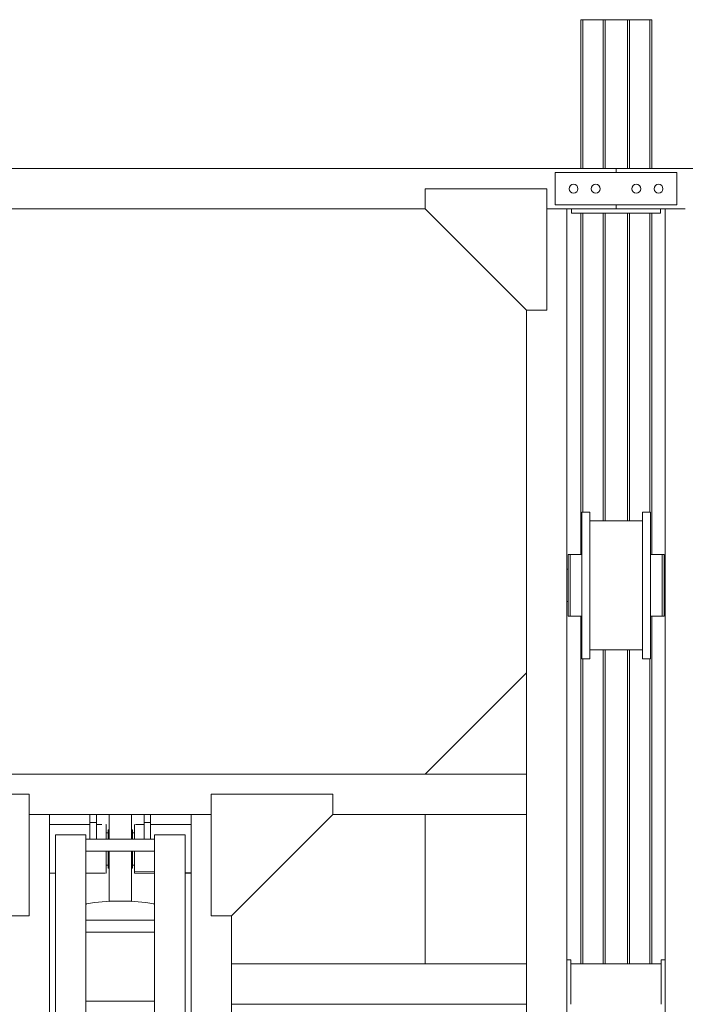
# Model space of a CAD drawing. Header units: millimetres. Extents: x 53746 to 116821, y -810352 to -765802.
# Tile 266 of 347: x 85015 to 86660, y -774552 to -772120. Entities that reach past the tile are written whole.
import ezdxf

# ---------------------------------------------------------------- set-up
doc = ezdxf.new("R2010")
doc.units = ezdxf.units.MM
doc.header["$MEASUREMENT"] = 0
for name, color, linetype, lineweight in [('Main Cradle Rails', 7, 'Continuous', 0), ('Side Cradle Hydraulic Arm Support', 7, 'Continuous', 0), ('Side Cradle Stbd', 7, 'Continuous', 0), ('Side Slip Rails', 7, 'Continuous', 0)]:
    doc.layers.add(name, color=color, linetype=linetype, lineweight=lineweight)

# ---------------------------------------------------------------- blocks, each defined once
blk = doc.blocks.new('*U83')
at = {"layer": 'Side Cradle Hydraulic Arm Support', "color": 7, "linetype": 'Continuous', "lineweight": 0}
for p, q in [((-175, -1059.4), (-175, 1359.5)), ((175, 1359.5), (175, -1059.4)), ((-160, 990.9), (-160, -1009.4)), ((-85, 990.9), (-85, -1009.4)), ((85, -968.7), (85, 990.9)), ((160, 990.9), (160, -1009.4)), ((-275, 216.7), (-275, -809.4)), ((-85, -598.7), (85, -598.7)), ((-275, -690.5), (-275, -690.5)), ((-85, -768.7), (85, -768.7)), ((85, -798.7), (-85, -798.7)), ((27.5, -845.4), (-27.5, -845.4)), ((83.1, -838.7), (85, -837.5)), ((-175, -914.4), (-160, -914.4)), ((-160, -915.8), (-175, -915.4)), ((-160, -919), (-160, -919)), ((85, -914.4), (37.5, -914.4)), ((175, -914.4), (160, -914.4)), ((160, -919), (160, -919)), ((-30, -934.4), (-35, -934.4)), ((-30, -934.5), (-35, -934.5)), ((-30, -934.5), (-35, -934.5)), ((-35, -934.5), (-30, -934.5)), ((-35, -934.5), (-30, -934.5)), ((-27.5, -927.1), (-30, -927.1)), ((30, -927.1), (27.5, -927.1)), ((35, -934.4), (30, -934.4)), ((35, -934.5), (30, -934.5)), ((30, -934.5), (35, -934.5)), ((30, -934.5), (35, -934.5)), ((85, -968.7), (-85, -968.7)), ((85, -968.7), (85, -998.7)), ((-160, -1009.4), (-85, -1009.4)), ((-85, -998.7), (85, -998.7)), ((-75, -998.7), (-75, -1039.4)), ((-59, -1039.4), (-59, -998.7)), ((-35, -1014.4), (-30, -1014.4)), ((-35, -1014.4), (-30, -1014.4)), ((-30, -1014.4), (-30, -1014.4)), ((-30, -1014.4), (-30, -1014.4)), ((30, -1014.4), (35, -1014.4)), ((35, -1014.4), (30, -1014.4)), ((30, -1014.4), (35, -1014.4)), ((59, -1039.4), (59, -998.7)), ((75, -998.7), (75, -1039.4)), ((85, -1009.4), (85, -998.7)), ((160, -1009.4), (85, -1009.4)), ((-175, -1034.4), (-75, -1034.4)), ((-75, -1039.4), (-75, -1059.4)), ((-75, -1039.4), (-59, -1039.4)), ((-59, -1034.4), (-37.8, -1034.4)), ((-59, -1034.4), (-59, -1034.4)), ((-59, -1059.4), (-59, -1039.4)), ((-35.5, -1034.4), (-35, -1034.4)), ((-35, -1034.4), (-35, -1029.9)), ((-27.5, -1021.8), (-30, -1021.8)), ((30, -1021.8), (27.5, -1021.8)), ((35, -1029.9), (35, -1034.4)), ((35.8, -1034.4), (35, -1034.4)), ((59, -1034.4), (45.8, -1034.4)), ((59, -1059.4), (59, -1039.4)), ((75, -1039.4), (59, -1039.4)), ((175, -1034.4), (75, -1034.4)), ((75, -1039.4), (75, -1059.4)), ((-525, -1059.4), (-1003.6, -1059.4)), ((225, -1059.4), (-225, -1059.4)), ((-175, -1059.4), (-175, -1059.4)), ((-59, -1059.4), (-75, -1059.4)), ((59, -1059.4), (75, -1059.4)), ((59, -1059.4), (59, -1059.4)), ((75, -1059.4), (75, -1059.4)), ((1003.7, -1159.4), (-1003.6, -1159.4))]:
    blk.add_line(p, q, dxfattribs=at)
at = {"layer": 'Side Cradle Hydraulic Arm Support', "color": 7, "linetype": 'Continuous', "lineweight": 0, "flags": 128}
for points in [[(-525, -1109.4), (-225, -1109.4), (-225, -809.4), (-275, -809.4), (-525, -1059.4), (-525, -1109.4)], [(525, -1109.4), (225, -1109.4), (225, -809.4), (275, -809.4), (525, -1059.4), (525, -1109.4)], [(-85, -837.5), (-83.1, -838.7), (-63.6, -842.2), (-34.4, -844.6), (0, -845.4), (34.4, -844.6), (63.6, -842.2), (83.1, -838.7)], [(-27.5, -844.8), (-27.5, -845.4), (-27.5, -968.7)], [(27.5, -844.8), (27.5, -844.8), (0, -845.4), (-27.5, -844.8), (-27.5, -844.8)], [(27.5, -844.8), (27.5, -845.4), (27.5, -968.7)], [(-175, -914.4), (-175, -914.4), (-175, -914.4)], [(-85, -914.4), (-35, -914.4), (-35, -919), (-85, -917.7)], [(-85, -917.7), (-35, -919), (-35, -932), (-35, -951.5), (-35, -968.7)], [(35.5, -914.4), (35, -914.4), (35, -919), (35, -932), (35, -951.5), (35, -968.7)], [(-30, -968.7), (-30, -963.4), (-30, -946.4), (-30, -933.6), (-30, -927.1), (-30, -927.1)], [(30, -968.7), (30, -963.4), (30, -946.4), (30, -933.6), (30, -927.1), (30, -927.1)], [(-35, -998.7), (-35, -1016.9), (-35, -1029.9)], [(-30, -1021.8), (-30, -1021.2), (-30, -1013.4), (-30, -999.7), (-30, -998.7)], [(-27.5, -998.7), (-27.5, -1018.7), (-27.5, -1045.3), (-27.5, -1059.4)], [(27.5, -998.7), (27.5, -1018.7), (27.5, -1045.3), (27.5, -1059.4)], [(30, -1021.8), (30, -1021.2), (30, -1013.4), (30, -999.7), (30, -998.7)], [(35, -998.7), (35, -1016.9), (35, -1029.9)], [(75, -1030.9), (75, -1030.9), (75, -1030.9)]]:
    blk.add_lwpolyline(points, dxfattribs=at)
at = {"layer": 'Side Cradle Stbd', "color": 7, "linetype": 'Continuous', "lineweight": 0}
for p, q in [((-1003.6, -590.5), (-275, -590.5)), ((-275, -690.5), (-1003.6, -690.5)), ((-753.6, -1059.4), (-753.6, -690.5)), ((-1003.6, -1409.4), (-753.6, -1159.4))]:
    blk.add_line(p, q, dxfattribs=at)
blk = doc.blocks.new('*U57')
at = {"layer": 'Side Cradle Stbd', "color": 7, "linetype": 'Continuous', "lineweight": 0}
for p, q in [((775.1, 15589.3), (-1244.4, 15589.3)), ((1205.3, 15589.3), (775.1, 15589.3)), ((1355.3, 15579.3), (1055.3, 15579.3)), ((1055.3, 15579.3), (1055.3, 15499.3)), ((2005.6, 15589.3), (1205.3, 15589.3)), ((1355.3, 15499.3), (1355.3, 15579.3)), ((1251.1, 15549.5), (1255.3, 15550.3)), ((734.1, 15539.3), (775.1, 15539.3)), ((1096.1, 15529.2), (1092.5, 15531.5)), ((1145.1, 15543.5), (1144.3, 15539.3)), ((1299.3, 15539.3), (1300.1, 15543.5)), ((1055.3, 15499.3), (1355.3, 15499.3)), ((734.1, 15489.3), (-773.2, 15489.3)), ((1084.1, 15489.3), (1084.1, 13589)), ((1205.3, 15489.3), (1084.1, 15489.3)), ((1095.3, 15479.3), (1095.3, 15489.3)), ((1326.5, 15489.3), (1205.3, 15489.3)), ((1315.3, 15479.3), (1290.8, 15479.3)), ((1315.3, 15479.3), (1315.3, 15489.3)), ((1326.5, 13634.5), (1326.5, 15489.3)), ((984.1, 15239.3), (984.1, 13274.5)), ((1140.6, 14740.7), (1140.6, 14726.9)), ((1140.6, 14718.5), (1270.6, 14718.5)), ((1290.6, 14740.7), (1290.6, 14726.9)), ((1087.1, 14629.9), (1087.1, 14635.7)), ((1087.1, 14613.3), (1087.1, 14629.9)), ((1120.6, 14628.8), (1120.6, 14559.5)), ((1270.6, 14628.8), (1270.6, 14559.5)), ((1290.6, 14629.9), (1290.6, 14635.7)), ((1319.1, 14629.9), (1319.1, 14635.7)), ((1319.1, 14613.3), (1319.1, 14629.9)), ((1084.1, 14599.5), (1087.1, 14599.5)), ((1324.1, 14596.4), (1324.1, 14599.5)), ((1324.1, 14599.5), (1326.5, 14599.5)), ((1324.1, 14594.9), (1324.1, 14596.4)), ((1324.1, 14588.6), (1324.1, 14594.9)), ((1324.1, 14588), (1324.1, 14588.6)), ((1324.1, 14587.8), (1324.1, 14588)), ((1324.1, 14587.7), (1324.1, 14587.8)), ((1319.1, 14530.3), (1319.1, 14559.5)), ((1324.1, 14542.8), (1324.1, 14544.2)), ((1324.1, 14530.9), (1324.1, 14531.2)), ((1324.1, 14530.9), (1324.1, 14530.9)), ((1324.1, 14530.3), (1324.1, 14530.9)), ((1324.1, 14530.1), (1324.1, 14530.3)), ((1324.1, 14522), (1324.1, 14522.5)), ((1087.1, 14519.5), (1084.1, 14519.5)), ((1326.5, 14519.5), (1324.1, 14519.5)), ((1270.6, 14400.5), (1140.6, 14400.5)), ((1083.5, 13634.5), (1083.5, 13589)), ((1093.5, 13634.5), (1083.5, 13634.5)), ((1093.5, 13624.5), (1093.5, 13634.5)), ((1093.5, 13624.5), (1316.5, 13624.5)), ((1093.5, 13624.5), (1093.5, 13589)), ((1316.5, 13634.5), (1316.5, 13624.5)), ((1326.5, 13634.5), (1316.5, 13634.5)), ((1316.5, 13589), (1316.5, 13624.5)), ((1326.5, 13589), (1326.5, 13634.5)), ((1083.5, 13589), (1083.5, 13584.5)), ((1084.1, 13589), (1084.1, 12074.5)), ((1093.5, 13589), (1093.5, 13524.5)), ((1316.5, 13524.5), (1316.5, 13589)), ((1326.5, 13584.5), (1326.5, 13589))]:
    blk.add_line(p, q, dxfattribs=at)
at = {"layer": 'Side Cradle Stbd', "color": 7, "linetype": 'Continuous', "lineweight": 0, "flags": 128}
for points in [[(1205.3, 15589.3), (1205.3, 15589.3), (1205.3, 15579.3)], [(1092.5, 15531.5), (1090.1, 15535.1), (1089.3, 15539.3), (1090.1, 15543.5), (1092.5, 15547.1), (1096.1, 15549.5), (1100.3, 15550.3), (1104.5, 15549.5), (1108.1, 15547.1), (1110.5, 15543.5), (1111.3, 15539.3), (1110.5, 15535.1), (1108.1, 15531.5), (1104.5, 15529.2), (1100.3, 15528.3), (1096.1, 15529.2)], [(1144.3, 15539.3), (1145.1, 15535.1), (1147.5, 15531.5), (1151.1, 15529.2), (1155.3, 15528.3), (1159.5, 15529.2), (1163.1, 15531.5), (1165.5, 15535.1), (1166.3, 15539.3), (1165.5, 15543.5), (1163.1, 15547.1), (1159.5, 15549.5), (1155.3, 15550.3), (1151.1, 15549.5), (1147.5, 15547.1), (1145.1, 15543.5)], [(1255.3, 15550.3), (1259.5, 15549.5), (1263.1, 15547.1), (1265.5, 15543.5), (1266.3, 15539.3), (1265.5, 15535.1), (1263.1, 15531.5), (1259.5, 15529.2), (1255.3, 15528.3), (1251.1, 15529.2), (1247.5, 15531.5), (1245.1, 15535.1), (1244.3, 15539.3), (1245.1, 15543.5), (1247.5, 15547.1), (1251.1, 15549.5)], [(1300.1, 15543.5), (1302.5, 15547.1), (1306.1, 15549.5), (1310.3, 15550.3), (1314.5, 15549.5), (1318.1, 15547.1), (1320.5, 15543.5), (1321.3, 15539.3), (1320.5, 15535.1), (1318.1, 15531.5), (1314.5, 15529.2), (1310.3, 15528.3), (1306.1, 15529.2), (1302.5, 15531.5), (1300.1, 15535.1), (1299.3, 15539.3)], [(775.1, 15448.3), (734.1, 15489.3), (734.1, 15539.3)], [(775.1, 15539.3), (1034.1, 15539.3), (1034.1, 15239.3), (984.1, 15239.3), (775.1, 15448.3)], [(1205.3, 15499.3), (1205.3, 15489.3), (1205.3, 15489.3)], [(1034.1, 15489.3), (1084.1, 15489.3), (1084.1, 15489.3)], [(1290.8, 15479.3), (1205.3, 15479.3), (1155.3, 15479.3), (1095.3, 15479.3)], [(1376.5, 15489.3), (1326.5, 15489.3), (1326.5, 15489.3)], [(1120.6, 14740.7), (1120.6, 14740.7), (1140.6, 14740.7)], [(1120.6, 14740.7), (1120.6, 14726.9), (1120.6, 14687.6), (1120.6, 14628.8)], [(1140.6, 14726.9), (1140.6, 14687.6), (1140.6, 14628.8), (1140.6, 14559.5), (1140.6, 14490.1), (1140.6, 14431.3), (1140.6, 14392.1), (1140.6, 14378.3), (1120.6, 14378.3), (1120.6, 14378.3)], [(1270.6, 14740.7), (1270.6, 14740.7), (1290.6, 14740.7)], [(1270.6, 14740.7), (1270.6, 14726.9), (1270.6, 14687.6), (1270.6, 14628.8)], [(1290.6, 14726.9), (1290.6, 14687.6), (1290.6, 14628.8), (1290.6, 14559.5), (1290.6, 14490.1), (1290.6, 14431.3), (1290.6, 14392.1), (1290.6, 14378.3), (1270.6, 14378.3), (1270.6, 14378.3)], [(1092.1, 14559.5), (1092.1, 14559.5), (1092.1, 14588.6), (1092.1, 14613.3), (1092.1, 14629.9), (1092.1, 14635.7), (1087.1, 14635.7)], [(1120.6, 14635.7), (1092.1, 14635.7), (1092.1, 14635.7)], [(1319.1, 14635.7), (1319.1, 14635.7), (1290.6, 14635.7)], [(1319.1, 14483.3), (1319.1, 14483.3), (1324.1, 14483.3), (1324.1, 14489.1), (1324.1, 14505.6), (1324.1, 14530.3), (1324.1, 14559.5), (1324.1, 14588.6), (1324.1, 14613.3), (1324.1, 14629.9), (1324.1, 14635.7), (1319.1, 14635.7)], [(1087.1, 14483.3), (1087.1, 14489.1), (1087.1, 14505.6), (1087.1, 14530.3), (1087.1, 14559.5), (1087.1, 14588.6), (1087.1, 14613.3)], [(1319.1, 14530.3), (1319.1, 14530.3), (1319.1, 14559.5), (1319.1, 14588.6), (1319.1, 14613.3)], [(1092.1, 14505.6), (1092.1, 14530.3), (1092.1, 14559.5), (1092.1, 14559.5)], [(1120.6, 14559.5), (1120.6, 14490.1), (1120.6, 14431.3), (1120.6, 14392.1), (1120.6, 14378.3)], [(1270.6, 14559.5), (1270.6, 14490.1), (1270.6, 14431.3), (1270.6, 14392.1), (1270.6, 14378.3)], [(1290.6, 14483.3), (1319.1, 14483.3), (1319.1, 14489.1), (1319.1, 14505.6), (1319.1, 14530.3), (1319.1, 14530.3)], [(1290.6, 14530.3), (1290.6, 14530.3), (1290.6, 14530.3), (1290.6, 14527.2), (1290.6, 14505.6), (1290.6, 14505.6), (1290.6, 14503.5), (1290.6, 14490.1)], [(1324.1, 14531.2), (1324.1, 14531.2), (1324.1, 14531.2), (1324.1, 14542.8)], [(1324.1, 14522.5), (1324.1, 14522.5), (1324.1, 14522.5), (1324.1, 14530.1)], [(1092.1, 14483.3), (1092.1, 14489.1), (1092.1, 14505.6), (1092.1, 14505.6)], [(1324.1, 14519.5), (1324.1, 14519.5), (1324.1, 14522)], [(1087.1, 14483.3), (1087.1, 14483.3), (1092.1, 14483.3), (1092.1, 14483.3)], [(1092.1, 14483.3), (1092.1, 14483.3), (1120.6, 14483.3)], [(1290.6, 14490.1), (1290.6, 14489.1), (1290.6, 14489.1), (1290.6, 14488.3), (1290.6, 14483.3), (1290.6, 14483.3), (1290.6, 14483.3)], [(1083.5, 13414.5), (1083.5, 13434), (1083.5, 13524.5), (1083.5, 13584.5)], [(1326.5, 13584.5), (1326.5, 13524.5), (1326.5, 13434), (1326.5, 13414.5)]]:
    blk.add_lwpolyline(points, dxfattribs=at)
at = {"layer": 'Side Slip Rails', "color": 7, "linetype": 'Continuous', "lineweight": 0}
for p, q in [((1118.4, 15589.3), (1118.4, 15957)), ((1123, 15589.3), (1123, 15957)), ((1173.4, 15589.3), (1173.4, 15957)), ((1178.4, 15589.3), (1178.4, 15957)), ((1233.4, 15589.3), (1233.4, 15957)), ((1238.4, 15589.3), (1238.4, 15957)), ((1288.7, 15589.3), (1288.7, 15957)), ((1293.4, 15589.3), (1293.4, 15957)), ((1118.4, 14635.7), (1118.4, 15479.3)), ((1123, 14740.7), (1123, 15479.3)), ((1173.4, 14718.5), (1173.4, 15479.3)), ((1178.4, 14718.5), (1178.4, 15479.3)), ((1233.4, 14718.5), (1233.4, 15479.3)), ((1238.4, 14718.5), (1238.4, 15479.3)), ((1288.7, 14740.7), (1288.7, 15479.3)), ((1293.4, 14635.7), (1293.4, 15479.3)), ((1118.4, 13624.5), (1118.4, 14483.3)), ((1293.4, 13624.5), (1293.4, 14483.3)), ((1123, 13624.5), (1123, 14378.3)), ((1173.4, 13624.5), (1173.4, 14400.5)), ((1178.4, 13624.5), (1178.4, 14400.5)), ((1233.4, 13624.5), (1233.4, 14400.5)), ((1238.4, 13624.5), (1238.4, 14400.5)), ((1288.7, 13624.5), (1288.7, 14378.3))]:
    blk.add_line(p, q, dxfattribs=at)
at = {"layer": 'Side Slip Rails', "color": 7, "linetype": 'Continuous', "lineweight": 0, "flags": 128}
for points in [[(1173.4, 15957), (1123, 15957), (1121.2, 15957), (1119.7, 15957), (1118.7, 15957), (1118.4, 15957), (1118.4, 15957)], [(1238.4, 15957), (1238.4, 15957), (1238, 15957), (1236.9, 15957), (1235.3, 15957), (1233.4, 15957), (1178.4, 15957), (1176.4, 15957), (1174.8, 15957), (1173.7, 15957), (1173.4, 15957), (1173.4, 15957)], [(1293.4, 15957), (1293.4, 15957), (1293, 15957), (1292, 15957), (1290.5, 15957), (1288.7, 15957), (1238.4, 15957)]]:
    blk.add_lwpolyline(points, dxfattribs=at)
at = {"layer": 'Side Cradle Stbd', "color": 7, "linetype": 'Continuous', "lineweight": 0, "rotation": 180}
blk.add_blockref('*U83', (-19.6, 12933.9), dxfattribs=at)

msp = doc.modelspace()

# ---------------------------------------------------------------- block references
at = {"layer": 'Main Cradle Rails', "color": 7, "linetype": 'Continuous', "lineweight": 0}
msp.add_blockref('*U57', (85283.05, -788076.95), dxfattribs=at)

doc.saveas('drawing.dxf')
